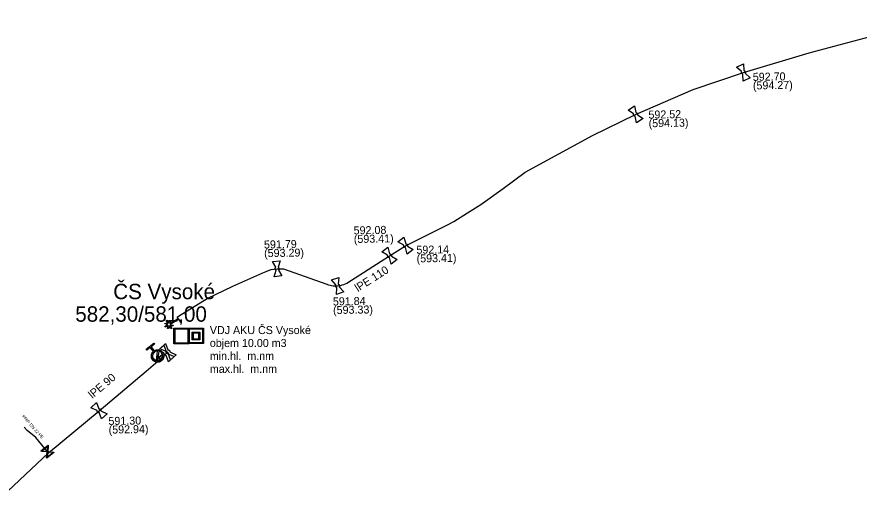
# Model space of a CAD drawing. Extents: x -643544 to -637295, y -1119190 to -1111715.
# Drawn here: x -640656.7 to -640519.9, y -1113819.9 to -1113742.8 of the extents above; entities that cross this region are included whole.
import ezdxf

# ---------------------------------------------------------------- set-up
doc = ezdxf.new("R2010")
doc.units = 0
for name, color, linetype in [('Default', 7, 'Continuous'), ('VP Hydrant', 7, 'Continuous'), ('VP Lomový bod', 7, 'Continuous'), ('VP Lomový bod - popis', 7, 'Continuous'), ('VP Popis nerozlišený', 7, 'Continuous'), ('VP Popis přípojky', 7, 'Continuous'), ('VP Přípojka', 7, 'Continuous'), ('VP Vodojem', 7, 'Continuous'), ('VP Vodojem - popis', 7, 'Continuous'), ('VP Změna materiálu', 7, 'Continuous'), ('VP Čerpací stanice', 7, 'Continuous'), ('VP Řad', 7, 'Continuous'), ('VP Řad - popis', 7, 'Continuous'), ('VP Šoupě', 7, 'Continuous')]:
    doc.layers.add(name, color=color, linetype=linetype)

msp = doc.modelspace()

# ---------------------------------------------------------------- linework, layer by layer
at = {"layer": 'Default'}
for points in [[(-640538.78, -1113752.11), (-640538.83, -1113752.1), (-640538.88, -1113752.07), (-640538.95, -1113752.02), (-640538.98, -1113751.94), (-640539.02, -1113751.87), (-640539.01, -1113751.78), (-640539.01, -1113751.73), (-640538.99, -1113751.68)], [(-640538.62, -1113751.51), (-640538.57, -1113751.52), (-640538.52, -1113751.55), (-640538.45, -1113751.6), (-640538.42, -1113751.68), (-640538.38, -1113751.75), (-640538.39, -1113751.83), (-640538.39, -1113751.89), (-640538.41, -1113751.94)], [(-640556.27, -1113758.94), (-640556.32, -1113758.93), (-640556.37, -1113758.91), (-640556.44, -1113758.87), (-640556.49, -1113758.8), (-640556.53, -1113758.74), (-640556.54, -1113758.65), (-640556.55, -1113758.6), (-640556.53, -1113758.55)], [(-640556.19, -1113758.32), (-640556.14, -1113758.32), (-640556.09, -1113758.35), (-640556.02, -1113758.39), (-640555.97, -1113758.46), (-640555.93, -1113758.52), (-640555.92, -1113758.61), (-640555.91, -1113758.66), (-640555.93, -1113758.71)], [(-640593.6, -1113780.29), (-640593.65, -1113780.29), (-640593.7, -1113780.27), (-640593.78, -1113780.23), (-640593.83, -1113780.17), (-640593.88, -1113780.1), (-640593.89, -1113780.02), (-640593.9, -1113779.96), (-640593.89, -1113779.91)], [(-640593.56, -1113779.67), (-640593.51, -1113779.67), (-640593.46, -1113779.69), (-640593.38, -1113779.73), (-640593.33, -1113779.79), (-640593.28, -1113779.86), (-640593.27, -1113779.94), (-640593.26, -1113779.99), (-640593.27, -1113780.05)], [(-640596.17, -1113781.3), (-640596.12, -1113781.3), (-640596.07, -1113781.32), (-640595.99, -1113781.36), (-640595.94, -1113781.42), (-640595.89, -1113781.49), (-640595.88, -1113781.57), (-640595.87, -1113781.62), (-640595.88, -1113781.68)], [(-640596.21, -1113781.92), (-640596.26, -1113781.92), (-640596.31, -1113781.9), (-640596.39, -1113781.86), (-640596.44, -1113781.8), (-640596.49, -1113781.73), (-640596.5, -1113781.65), (-640596.51, -1113781.59), (-640596.5, -1113781.54)], [(-640614.63, -1113783.97), (-640614.68, -1113783.94), (-640614.71, -1113783.89), (-640614.76, -1113783.82), (-640614.76, -1113783.74), (-640614.77, -1113783.66), (-640614.74, -1113783.58), (-640614.71, -1113783.53), (-640614.68, -1113783.49)], [(-640614.27, -1113783.46), (-640614.23, -1113783.49), (-640614.2, -1113783.53), (-640614.15, -1113783.6), (-640614.14, -1113783.68), (-640614.13, -1113783.76), (-640614.17, -1113783.84), (-640614.19, -1113783.89), (-640614.23, -1113783.93)], [(-640604.74, -1113786.8), (-640604.79, -1113786.78), (-640604.84, -1113786.75), (-640604.9, -1113786.69), (-640604.93, -1113786.61), (-640604.95, -1113786.54), (-640604.94, -1113786.45), (-640604.93, -1113786.4), (-640604.9, -1113786.35)], [(-640604.51, -1113786.22), (-640604.47, -1113786.24), (-640604.43, -1113786.27), (-640604.36, -1113786.33), (-640604.33, -1113786.41), (-640604.31, -1113786.48), (-640604.32, -1113786.57), (-640604.33, -1113786.62), (-640604.36, -1113786.67)], [(-640634.41, -1113797.06), (-640634.11, -1113796.86), (-640633.74, -1113796.9), (-640633.33, -1113796.95), (-640633.08, -1113797.28), (-640632.82, -1113797.61), (-640632.87, -1113798.02), (-640632.92, -1113798.43), (-640633.25, -1113798.68), (-640633.57, -1113798.94), (-640633.98, -1113798.89), (-640634.39, -1113798.84), (-640634.65, -1113798.52), (-640634.9, -1113798.19), (-640634.86, -1113797.78), (-640634.82, -1113797.42), (-640634.55, -1113797.17)], [(-640633.86, -1113797.08), (-640634.14, -1113797.08), (-640634.37, -1113797.26), (-640634.63, -1113797.47), (-640634.67, -1113797.8), (-640634.71, -1113798.14), (-640634.5, -1113798.4), (-640634.32, -1113798.63), (-640634.05, -1113798.69)], [(-640633.87, -1113798.71), (-640633.59, -1113798.72), (-640633.36, -1113798.54), (-640633.1, -1113798.33), (-640633.06, -1113797.99), (-640633.02, -1113797.66), (-640633.23, -1113797.39), (-640633.41, -1113797.17), (-640633.68, -1113797.11)], [(-640632.47, -1113797.8), (-640632.52, -1113797.8), (-640632.57, -1113797.79), (-640632.65, -1113797.76), (-640632.71, -1113797.7), (-640632.77, -1113797.64), (-640632.79, -1113797.56), (-640632.8, -1113797.51), (-640632.79, -1113797.45)], [(-640632.17, -1113797.52), (-640632.22, -1113797.52), (-640632.27, -1113797.51), (-640632.35, -1113797.48), (-640632.41, -1113797.42), (-640632.47, -1113797.36), (-640632.49, -1113797.28), (-640632.5, -1113797.23), (-640632.49, -1113797.17)], [(-640632.49, -1113797.18), (-640632.44, -1113797.17), (-640632.39, -1113797.19), (-640632.31, -1113797.22), (-640632.25, -1113797.28), (-640632.19, -1113797.34), (-640632.18, -1113797.42), (-640632.16, -1113797.47), (-640632.17, -1113797.53)], [(-640632.19, -1113796.9), (-640632.14, -1113796.89), (-640632.09, -1113796.91), (-640632.01, -1113796.94), (-640631.95, -1113797), (-640631.89, -1113797.06), (-640631.88, -1113797.14), (-640631.86, -1113797.19), (-640631.87, -1113797.25)], [(-640643.37, -1113807.1), (-640643.42, -1113807.1), (-640643.47, -1113807.09), (-640643.55, -1113807.06), (-640643.61, -1113807), (-640643.67, -1113806.94), (-640643.69, -1113806.86), (-640643.7, -1113806.81), (-640643.69, -1113806.75)], [(-640643.39, -1113806.48), (-640643.34, -1113806.47), (-640643.29, -1113806.49), (-640643.21, -1113806.52), (-640643.15, -1113806.58), (-640643.09, -1113806.64), (-640643.08, -1113806.72), (-640643.06, -1113806.77), (-640643.07, -1113806.83)]]:
    msp.add_open_spline(points, degree=3, dxfattribs=at)
at = {"layer": 'VP Hydrant'}
for points in [[(-640634.55, -1113797.17), (-640635.06, -1113796.53), (-640635.6, -1113796.96), (-640635.72, -1113796.81), (-640634.49, -1113795.84), (-640634.38, -1113795.99), (-640634.92, -1113796.42), (-640634.41, -1113797.06)], [(-640634.05, -1113798.69), (-640633.86, -1113797.08)], [(-640633.68, -1113797.11), (-640633.87, -1113798.71)]]:
    msp.add_lwpolyline(points, dxfattribs=at)
at = {"layer": 'VP Lomový bod'}
for points in [[(-640539.8, -1113750.95), (-640538.67, -1113750.41), (-640538.62, -1113751.51)], [(-640538.99, -1113751.68), (-640539.8, -1113750.95)], [(-640538.41, -1113751.94), (-640537.6, -1113752.67), (-640538.73, -1113753.21), (-640538.78, -1113752.11)], [(-640557.45, -1113757.94), (-640556.41, -1113757.24), (-640556.19, -1113758.32)], [(-640556.53, -1113758.55), (-640557.45, -1113757.94)], [(-640555.93, -1113758.71), (-640555.01, -1113759.32), (-640556.05, -1113760.02), (-640556.27, -1113758.94)], [(-640594.83, -1113779.36), (-640593.84, -1113778.61), (-640593.56, -1113779.67)], [(-640593.89, -1113779.91), (-640594.83, -1113779.36)], [(-640593.27, -1113780.05), (-640592.33, -1113780.6), (-640593.32, -1113781.35), (-640593.6, -1113780.29)], [(-640597.44, -1113780.99), (-640596.45, -1113780.24), (-640596.17, -1113781.3)], [(-640596.5, -1113781.54), (-640597.44, -1113780.99)], [(-640615.2, -1113782.53), (-640613.95, -1113782.41), (-640614.27, -1113783.46)], [(-640614.68, -1113783.49), (-640615.2, -1113782.53)], [(-640595.88, -1113781.68), (-640594.94, -1113782.23), (-640595.93, -1113782.98), (-640596.21, -1113781.92)], [(-640614.23, -1113783.93), (-640613.71, -1113784.9), (-640614.95, -1113785.02), (-640614.63, -1113783.97)], [(-640605.63, -1113785.53), (-640604.45, -1113785.12), (-640604.51, -1113786.22)], [(-640604.9, -1113786.35), (-640605.63, -1113785.53)], [(-640604.36, -1113786.67), (-640603.63, -1113787.49), (-640604.81, -1113787.9), (-640604.74, -1113786.8)], [(-640633.79, -1113797), (-640632.87, -1113796.15), (-640632.49, -1113797.18)], [(-640633.49, -1113796.72), (-640632.57, -1113795.87), (-640632.19, -1113796.9)], [(-640632.79, -1113797.45), (-640633.79, -1113797)], [(-640632.49, -1113797.17), (-640633.49, -1113796.72)], [(-640632.17, -1113797.53), (-640631.17, -1113797.98), (-640632.09, -1113798.83), (-640632.47, -1113797.8)], [(-640631.87, -1113797.25), (-640630.87, -1113797.7), (-640631.79, -1113798.55), (-640632.17, -1113797.52)], [(-640644.69, -1113806.3), (-640643.77, -1113805.45), (-640643.39, -1113806.48)], [(-640643.69, -1113806.75), (-640644.69, -1113806.3)], [(-640643.07, -1113806.83), (-640642.07, -1113807.28), (-640642.99, -1113808.13), (-640643.37, -1113807.1)]]:
    msp.add_lwpolyline(points, dxfattribs=at)
at = {"layer": 'VP Přípojka'}
for points in [[(-640633.45, -1113798.42), (-640633.68, -1113798.18), (-640633.87, -1113797.9)], [(-640651.61, -1113813.62), (-640651.69, -1113813.53), (-640653.62, -1113811.15), (-640655.06, -1113810), (-640655.54, -1113809.46)]]:
    msp.add_lwpolyline(points, dxfattribs=at)
at = {"layer": 'VP Vodojem'}
for points in [[(-640628.89, -1113795.89), (-640628.89, -1113793.39), (-640626.39, -1113793.39), (-640626.39, -1113795.89), (-640628.89, -1113795.89)], [(-640626.54, -1113795.73), (-640626.54, -1113793.55), (-640628.73, -1113793.55), (-640628.73, -1113795.73), (-640626.54, -1113795.73)], [(-640628.26, -1113795.27), (-640628.26, -1113794.02), (-640627.01, -1113794.02), (-640627.01, -1113795.27), (-640628.26, -1113795.27)], [(-640627.17, -1113795.11), (-640627.17, -1113794.17), (-640628.11, -1113794.17), (-640628.11, -1113795.11), (-640627.17, -1113795.11)]]:
    msp.add_lwpolyline(points, dxfattribs=at)
at = {"layer": 'VP Změna materiálu'}
msp.add_lwpolyline([(-640632.14, -1113792.95), (-640632.61, -1113793.22), (-640632.69, -1113793.09), (-640632.23, -1113792.81), (-640632.68, -1113792.7), (-640632.64, -1113792.55), (-640632.19, -1113792.66), (-640632.48, -1113792.17), (-640632.35, -1113792.09), (-640632.05, -1113792.59), (-640631.93, -1113792.13), (-640631.78, -1113792.17), (-640631.9, -1113792.62), (-640630.53, -1113791.82), (-640630.45, -1113791.96), (-640631.82, -1113792.76), (-640631.36, -1113792.88), (-640631.4, -1113793.03), (-640631.86, -1113792.91), (-640631.57, -1113793.41), (-640631.7, -1113793.49), (-640631.99, -1113793), (-640632.11, -1113793.44), (-640632.26, -1113793.41), (-640632.14, -1113792.95)], dxfattribs=at)
at = {"layer": 'VP Čerpací stanice'}
for points in [[(-640631.23, -1113795.9), (-640631.23, -1113793.4), (-640628.73, -1113793.4), (-640628.73, -1113795.9), (-640631.23, -1113795.9)], [(-640628.88, -1113795.74), (-640628.88, -1113793.55), (-640631.07, -1113793.55), (-640631.07, -1113795.74), (-640628.88, -1113795.74)]]:
    msp.add_lwpolyline(points, dxfattribs=at)
at = {"layer": 'VP Řad'}
for points in [[(-640630.49, -1113791.89), (-640630.67, -1113791.58), (-640630.45, -1113791.41), (-640625.82, -1113788.55), (-640621.63, -1113786.53), (-640616.77, -1113784.38), (-640616.25, -1113784.15), (-640615.84, -1113783.99), (-640615.41, -1113783.86), (-640614.97, -1113783.77), (-640614.45, -1113783.71), (-640614.19, -1113783.71), (-640613.93, -1113783.71), (-640613.41, -1113783.75), (-640606.53, -1113786.18), (-640606.08, -1113786.35), (-640605.84, -1113786.41), (-640605.6, -1113786.47), (-640605.36, -1113786.49), (-640605.12, -1113786.52), (-640604.63, -1113786.51), (-640604.12, -1113786.43), (-640603.87, -1113786.36), (-640603.62, -1113786.28), (-640603.15, -1113786.07), (-640596.19, -1113781.61), (-640593.58, -1113779.98), (-640586.68, -1113776.53), (-640585.75, -1113776.03), (-640583.55, -1113774.65), (-640581.35, -1113773.27), (-640577.74, -1113770.66), (-640574.13, -1113768.04), (-640563.22, -1113762.04), (-640556.23, -1113758.63), (-640546.85, -1113754.59), (-640538.7, -1113751.81), (-640528.04, -1113748.64), (-640506.09, -1113742.78)], [(-640630.49, -1113791.89), (-640630.03, -1113792.54)], [(-640658.18, -1113819.87), (-640651.61, -1113813.62), (-640643.38, -1113806.79), (-640635.71, -1113800.36), (-640633.45, -1113798.42), (-640632.18, -1113797.21)]]:
    msp.add_lwpolyline(points, dxfattribs=at)
at = {"layer": 'VP Šoupě'}
for points in [[(-640634.29, -1113798.62), (-640633.13, -1113797.67), (-640633.07, -1113797.74), (-640634.23, -1113798.69), (-640634.29, -1113798.62)], [(-640652.81, -1113813.34), (-640651.65, -1113812.39), (-640651.6, -1113812.44), (-640651.62, -1113812.57), (-640651.71, -1113813.41), (-640650.74, -1113813.51), (-640650.7, -1113813.56), (-640651.87, -1113814.5), (-640651.91, -1113814.45), (-640651.81, -1113813.49), (-640652.64, -1113813.4), (-640652.77, -1113813.39), (-640652.81, -1113813.34)], [(-640652.63, -1113813.31), (-640651.8, -1113813.4), (-640651.71, -1113812.57), (-640652.63, -1113813.31)], [(-640650.88, -1113813.58), (-640651.72, -1113813.49), (-640651.8, -1113814.33), (-640650.88, -1113813.58)]]:
    msp.add_lwpolyline(points, dxfattribs=at)

# ---------------------------------------------------------------- texts
at = {"layer": 'VP Lomový bod - popis'}
for s, p in [('592.70', (-640537.17, -1113753.19)), ('(594.27)', (-640537.15, -1113754.59)), ('592.52', (-640554.12, -1113759.33)), ('(594.13)', (-640554.09, -1113760.73)), ('592.08', (-640602.01, -1113778.14)), ('(593.41)', (-640601.98, -1113779.54)), ('591.79', (-640616.57, -1113780.44)), ('592.14', (-640591.81, -1113781.3)), ('(593.29)', (-640616.55, -1113781.84)), ('(593.41)', (-640591.78, -1113782.7)), ('591.84', (-640605.38, -1113789.69)), ('(593.33)', (-640605.35, -1113791.09)), ('591.30', (-640641.84, -1113809.12)), ('(592.94)', (-640641.81, -1113810.52))]:
    msp.add_text(s, height=1.3, rotation=1, dxfattribs=at).set_placement(p)
at = {"layer": 'VP Popis nerozlišený'}
for s, p in [('ČS Vysoké', (-640641.07, -1113788.67)), ('582,30/581,00', (-640647.24, -1113792.33))]:
    msp.add_text(s, height=2.5, dxfattribs=at).set_placement(p)
at = {"layer": 'VP Popis přípojky'}
msp.add_text('PRIP DN 32 PE', height=0.5, rotation=311.6335, dxfattribs=at).set_placement((-640655.96, -1113807.75))
at = {"layer": 'VP Vodojem - popis'}
for s, p in [('VDJ AKU ČS Vysoké', (-640625.38, -1113794.34)), ('objem 10.00 m3', (-640625.38, -1113796.44)), ('min.hl.  m.nm', (-640625.38, -1113798.54)), ('max.hl.  m.nm', (-640625.38, -1113800.64))]:
    msp.add_text(s, height=1.3, dxfattribs=at).set_placement(p)
at = {"layer": 'VP Řad - popis'}
for s, rotation, p in [('lPE 110', 32.6519, (-640601.32, -1113787.53)), ('lPE 90', 39.9741, (-640644.46, -1113804.89))]:
    msp.add_text(s, height=1.3, rotation=rotation, dxfattribs=at).set_placement(p)

doc.saveas('drawing.dxf')
